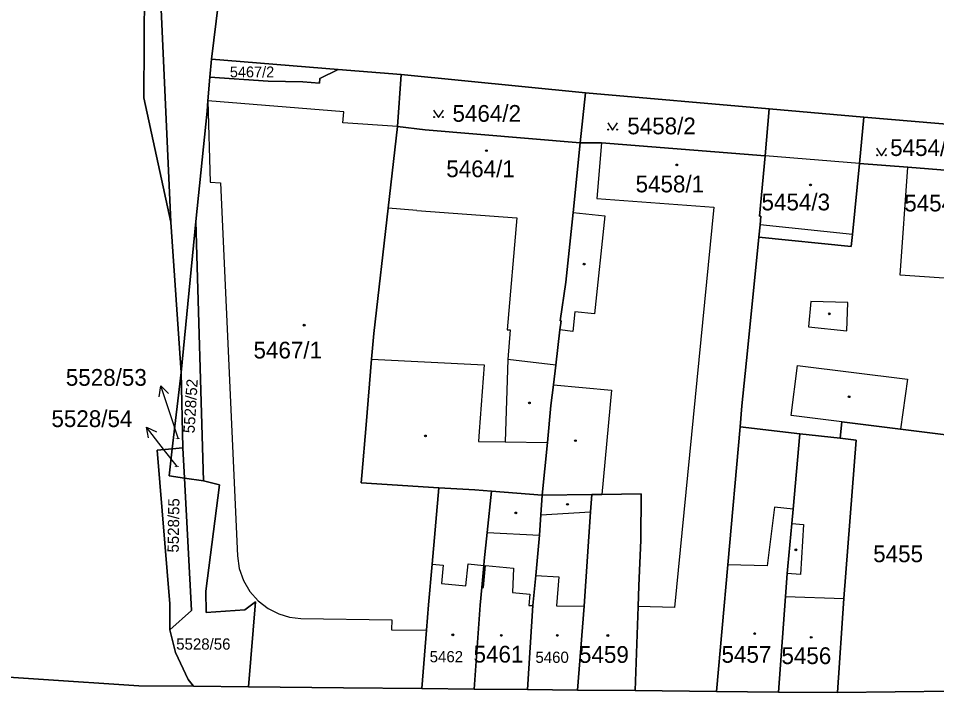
# Model space of a CAD drawing. Extents: x -596233 to -595156, y -1161235 to -1159375.
# Drawn here: x -595382.9 to -595289.7, y -1161023.5 to -1160955.1 of the extents above; entities that cross this region are included whole.
import ezdxf

# ---------------------------------------------------------------- set-up
doc = ezdxf.new("R2010")
doc.units = 0
for name, color, linetype in [('KN_CAR_KR', 7, 'Continuous'), ('KN_KULTURY', 7, 'Continuous'), ('KN_PARC_CIS_POM', 7, 'Continuous'), ('KN_PARC_CIS_POZ', 7, 'Continuous'), ('KN_PARC_CIS_STAV', 7, 'Continuous'), ('KN_PARC_PLOCHA', 7, 'Continuous'), ('PARC_C_SIPKA', 7, 'Continuous'), ('parcely_l', 7, 'Continuous')]:
    doc.layers.add(name, color=color, linetype=linetype)

msp = doc.modelspace()

# ---------------------------------------------------------------- linework, layer by layer
at = {"layer": 'KN_CAR_KR'}
for points in [[(-595349.86, -1160964.61), (-595363.64, -1160963.48)], [(-595363.64, -1160963.48), (-595363.43, -1160971.73)], [(-595349.95, -1160965.73), (-595349.86, -1160964.61)], [(-595344.42, -1160966.08), (-595349.95, -1160965.73)], [(-595323.71, -1160967.76), (-595324.18, -1160973.38)], [(-595297.54, -1160969.84), (-595307.11, -1160969.08)], [(-595293.39, -1160981.16), (-595292.63, -1160970.23)], [(-595363.43, -1160971.73), (-595362.37, -1160971.81)], [(-595362.37, -1160971.81), (-595360.64, -1161009.65)], [(-595324.18, -1160973.38), (-595312.31, -1160974.26)], [(-595342.45, -1160974.6), (-595345.34, -1160974.38)], [(-595342.45, -1160974.6), (-595332.31, -1160975.36)], [(-595326.59, -1160974.81), (-595323.36, -1160975.14)], [(-595312.31, -1160974.26), (-595316.29, -1161014.89)], [(-595332.31, -1160975.36), (-595333.26, -1160986.71)], [(-595323.36, -1160975.14), (-595324.4, -1160985.11)], [(-595298.25, -1160977.04), (-595307.62, -1160976.07)], [(-595286.98, -1160981.61), (-595293.39, -1160981.16)], [(-595302.45, -1160983.84), (-595302.71, -1160986.42)], [(-595298.71, -1160983.95), (-595302.45, -1160983.84)], [(-595298.8, -1160986.81), (-595298.71, -1160983.95)], [(-595326.42, -1160984.9), (-595326.63, -1160986.89)], [(-595324.4, -1160985.11), (-595326.42, -1160984.9)], [(-595333.26, -1160986.71), (-595332.97, -1160986.73)], [(-595332.97, -1160986.73), (-595333.22, -1160989.74)], [(-595326.63, -1160986.89), (-595327.92, -1160986.73)], [(-595302.71, -1160986.42), (-595298.8, -1160986.81)], [(-595347.05, -1160989.69), (-595335.6, -1160990.28)], [(-595333.22, -1160989.74), (-595333.49, -1160998.09)], [(-595328.35, -1160990.32), (-595333.22, -1160989.74)], [(-595335.6, -1160990.28), (-595336.11, -1160997.05)], [(-595304.46, -1160995.42), (-595303.83, -1160990.35)], [(-595303.83, -1160990.35), (-595292.67, -1160991.74)], [(-595328.59, -1160992.31), (-595322.7, -1160992.86)], [(-595292.67, -1160991.74), (-595293.35, -1160996.81)], [(-595322.7, -1160992.86), (-595323.68, -1161003.42)], [(-595299.33, -1160996.06), (-595304.46, -1160995.42)], [(-595336.11, -1160997.05), (-595336.19, -1160998.06)], [(-595336.19, -1160998.06), (-595333.49, -1160998.09)], [(-595333.49, -1160998.09), (-595329.19, -1160998.15)], [(-595306.15, -1161004.72), (-595306.9, -1161010.66)], [(-595304.27, -1161004.93), (-595306.15, -1161004.72)], [(-595329.86, -1161005.5), (-595324.82, -1161005.18)], [(-595304.4, -1161006.38), (-595303.21, -1161006.49)], [(-595303.21, -1161006.49), (-595303.52, -1161011.56)], [(-595335.3, -1161007.3), (-595330, -1161007.55)], [(-595360.64, -1161009.65), (-595360.47, -1161010.93)], [(-595360.47, -1161010.93), (-595360.04, -1161012.15)], [(-595340.9, -1161010.5), (-595339.76, -1161010.6)], [(-595339.76, -1161010.6), (-595339.94, -1161012.46)], [(-595337.46, -1161012.71), (-595337.23, -1161010.48)], [(-595337.23, -1161010.48), (-595335.64, -1161010.64)], [(-595335.69, -1161012.87), (-595335.49, -1161010.65)], [(-595335.49, -1161010.65), (-595332.65, -1161010.9)], [(-595332.65, -1161010.9), (-595332.74, -1161013.39)], [(-595306.9, -1161010.66), (-595310.88, -1161010.57)], [(-595360.04, -1161012.15), (-595359.39, -1161013.27)], [(-595330.38, -1161011.66), (-595328.03, -1161011.8)], [(-595328.03, -1161011.8), (-595328.28, -1161014.73)], [(-595303.52, -1161011.56), (-595304.85, -1161011.46)], [(-595339.94, -1161012.46), (-595337.46, -1161012.71)], [(-595335.84, -1161012.86), (-595335.69, -1161012.87)], [(-595359.39, -1161013.27), (-595358.53, -1161014.24)], [(-595332.74, -1161013.39), (-595330.96, -1161013.55)], [(-595330.96, -1161013.55), (-595331.07, -1161014.71)], [(-595305.02, -1161013.8), (-595299.1, -1161013.98)], [(-595358.53, -1161014.24), (-595357.54, -1161014.99)], [(-595331.07, -1161014.71), (-595330.67, -1161014.71)], [(-595328.28, -1161014.73), (-595325.47, -1161014.75)], [(-595316.29, -1161014.89), (-595319.98, -1161014.8)], [(-595357.54, -1161014.99), (-595356.43, -1161015.55)], [(-595356.43, -1161015.55), (-595355.35, -1161015.87)], [(-595355.35, -1161015.87), (-595354.22, -1161016)], [(-595354.22, -1161016), (-595344.99, -1161016.14)], [(-595344.99, -1161016.14), (-595345, -1161017.17)], [(-595345, -1161017.17), (-595341.46, -1161017.21)]]:
    msp.add_lwpolyline(points, dxfattribs=at)
at = {"layer": 'KN_KULTURY'}
for points in [[(-595340.7418, -1160964.4316), (-595340.2418, -1160965.1816), (-595339.7418, -1160964.4316)], [(-595323.0718, -1160965.7016), (-595322.5718, -1160966.4516), (-595322.0718, -1160965.7016)], [(-595295.7918, -1160968.3016), (-595295.2918, -1160969.0516), (-595294.7918, -1160968.3016)]]:
    msp.add_lwpolyline(points, dxfattribs=at)
for centre, radius in [((-595340.692, -1160965.1314), 0.05), ((-595339.7926, -1160965.1314), 0.05), ((-595323.022, -1160966.4014), 0.05), ((-595322.1226, -1160966.4014), 0.05), ((-595335.38, -1160968.54), 0.09), ((-595335.38, -1160968.54), 0.0398), ((-595295.742, -1160969.0014), 0.05), ((-595294.8426, -1160969.0014), 0.05), ((-595316.07, -1160969.99), 0.09), ((-595316.07, -1160969.99), 0.0398), ((-595302.5, -1160972.02), 0.09), ((-595302.5, -1160972.02), 0.0398), ((-595325.46, -1160980.05), 0.09), ((-595325.46, -1160980.05), 0.0398), ((-595300.59, -1160985.1), 0.09), ((-595300.59, -1160985.1), 0.0398), ((-595353.88, -1160986.25), 0.09), ((-595353.88, -1160986.25), 0.0398), ((-595298.58, -1160993.51), 0.09), ((-595298.58, -1160993.51), 0.0398), ((-595331.02, -1160994.14), 0.09), ((-595331.02, -1160994.14), 0.0398), ((-595341.57, -1160997.49), 0.09), ((-595341.57, -1160997.49), 0.0398), ((-595326.35, -1160997.97), 0.09), ((-595326.35, -1160997.97), 0.0398), ((-595327.16, -1161004.43), 0.09), ((-595327.16, -1161004.43), 0.0398), ((-595332.41, -1161005.3), 0.09), ((-595332.41, -1161005.3), 0.0398), ((-595303.98, -1161009.05), 0.09), ((-595303.98, -1161009.05), 0.0398), ((-595338.79, -1161017.67), 0.09), ((-595338.79, -1161017.67), 0.0398), ((-595333.87, -1161017.73), 0.09), ((-595333.87, -1161017.73), 0.0398), ((-595328.19, -1161017.73), 0.09), ((-595328.19, -1161017.73), 0.0398), ((-595323.06, -1161017.74), 0.09), ((-595323.06, -1161017.74), 0.0398), ((-595308.16, -1161017.55), 0.09), ((-595308.16, -1161017.55), 0.0398), ((-595302.42, -1161017.93), 0.09), ((-595302.42, -1161017.93), 0.0398)]:
    msp.add_circle(centre, radius, dxfattribs=at)
at = {"layer": 'KN_PARC_PLOCHA'}
for points in [[(-595371.43, -1160857.09), (-595372.27, -1160895.33), (-595372.32, -1160913.17), (-595370.09, -1160952.04), (-595370.13, -1160963.17), (-595367.4, -1160975.81), (-595366.36, -1160991.06), (-595367.26, -1160998.81), (-595368.78, -1160998.95), (-595367.51, -1161014.53), (-595367.52, -1161017.18), (-595366.94, -1161019.47), (-595365.64, -1161022.19), (-595365.09, -1161022.89), (-595370.64, -1161022.84), (-595391.04, -1161021.51)], [(-595361.2, -1160942.4), (-595363.29, -1160959.24), (-595363.44, -1160961.09), (-595363.64, -1160963.48), (-595363.73, -1160964.54), (-595364.86, -1160975.73), (-595366.36, -1160991.06), (-595367.4, -1160975.81), (-595368.96, -1160941.49)], [(-595282.26, -1160966.4), (-595297.07, -1160965.13), (-595306.69, -1160964.3), (-595325.34, -1160962.67), (-595344.02, -1160960.82), (-595350.42, -1160960.3), (-595363.29, -1160959.24), (-595361.2, -1160942.4), (-595351.74, -1160943.25), (-595342.33, -1160944.1), (-595332.7, -1160944.99), (-595323.25, -1160945.84), (-595304.61, -1160947.5), (-595299.06, -1160948), (-595293.57, -1160948.51), (-595281.31, -1160949.53)], [(-595391.04, -1161021.51), (-595370.64, -1161022.84), (-595365.09, -1161022.89), (-595359.52, -1161022.95), (-595349.88, -1161023.05), (-595341.92, -1161023.12), (-595336.64, -1161023.18), (-595331.22, -1161023.23), (-595326.15, -1161023.28), (-595320.28, -1161023.34), (-595312.02, -1161023.42), (-595305.73, -1161023.48), (-595299.76, -1161023.54), (-595288.06, -1161023.38)]]:
    msp.add_lwpolyline(points, dxfattribs=at)
for points in [[(-595367.93, -1160857.36), (-595367.97, -1160868.88), (-595369.03, -1160868.8), (-595369.03, -1160872.14), (-595367.9, -1160872.17), (-595368.99, -1160938.62), (-595368.96, -1160941.49), (-595367.4, -1160975.81), (-595370.13, -1160963.17), (-595370.09, -1160952.04), (-595372.32, -1160913.17), (-595372.27, -1160895.33), (-595371.43, -1160857.09)], [(-595350.42, -1160960.3), (-595352.29, -1160961.22), (-595352.31, -1160961.69), (-595354.02, -1160961.56), (-595357.54, -1160961.49), (-595363.44, -1160961.09), (-595363.29, -1160959.24)], [(-595344.02, -1160960.82), (-595344.42, -1160966.08), (-595345.34, -1160974.38), (-595346.8, -1160987.11), (-595347.05, -1160989.69), (-595347.6, -1160996.36), (-595348.04, -1161001.51), (-595348.1, -1161002.26), (-595340.22, -1161002.75), (-595340.9, -1161010.5), (-595341.26, -1161014.62), (-595341.46, -1161017.21), (-595341.92, -1161023.12), (-595349.88, -1161023.05), (-595359.52, -1161022.95), (-595358.81, -1161014.34), (-595359.89, -1161015.15), (-595363.81, -1161015.4), (-595363.85, -1161013.25), (-595362.47, -1161002.46), (-595364.08, -1161002.06), (-595364.86, -1160975.73), (-595363.73, -1160964.54), (-595363.64, -1160963.48), (-595363.44, -1160961.09), (-595357.54, -1160961.49), (-595354.02, -1160961.56), (-595352.31, -1160961.69), (-595352.29, -1160961.22), (-595350.42, -1160960.3)], [(-595325.34, -1160962.67), (-595325.87, -1160967.74), (-595341.59, -1160966.42), (-595344.42, -1160966.08), (-595344.02, -1160960.82)], [(-595306.69, -1160964.3), (-595307.11, -1160969.08), (-595323.71, -1160967.76), (-595325.87, -1160967.74), (-595325.34, -1160962.67)], [(-595297.07, -1160965.13), (-595297.54, -1160969.84), (-595298.25, -1160977.04), (-595298.37, -1160978.25), (-595307.74, -1160977.32), (-595307.62, -1160976.07), (-595307.53, -1160975.2), (-595307.68, -1160975.19), (-595307.11, -1160969.08), (-595306.69, -1160964.3)], [(-595282.26, -1160966.4), (-595282.97, -1160971), (-595292.63, -1160970.23), (-595297.54, -1160969.84), (-595297.07, -1160965.13)], [(-595325.87, -1160967.74), (-595326.59, -1160974.81), (-595327.32, -1160981.89), (-595327.91, -1160985.82), (-595327.81, -1160985.82), (-595327.92, -1160986.73), (-595328.35, -1160990.32), (-595328.59, -1160992.31), (-595328.84, -1160994.39), (-595329.19, -1160998.15), (-595329.72, -1161003.5), (-595334.87, -1161003.1), (-595336.57, -1161002.97), (-595340.22, -1161002.75), (-595348.1, -1161002.26), (-595348.04, -1161001.51), (-595347.6, -1160996.36), (-595347.05, -1160989.69), (-595346.8, -1160987.11), (-595345.34, -1160974.38), (-595344.42, -1160966.08), (-595341.59, -1160966.42)], [(-595307.11, -1160969.08), (-595307.68, -1160975.19), (-595307.53, -1160975.2), (-595307.62, -1160976.07), (-595307.74, -1160977.32), (-595308.88, -1160988.85), (-595309.45, -1160994.43), (-595309.64, -1160996.57), (-595310.88, -1161010.57), (-595312.02, -1161023.42), (-595320.28, -1161023.34), (-595319.98, -1161014.8), (-595319.9, -1161012.69), (-595319.73, -1161008.07), (-595319.68, -1161003.36), (-595323.68, -1161003.42), (-595324.7, -1161003.43), (-595329.72, -1161003.5), (-595329.19, -1160998.15), (-595328.84, -1160994.39), (-595328.59, -1160992.31), (-595328.35, -1160990.32), (-595327.92, -1160986.73), (-595327.81, -1160985.82), (-595327.91, -1160985.82), (-595327.32, -1160981.89), (-595326.59, -1160974.81), (-595325.87, -1160967.74), (-595323.71, -1160967.76)], [(-595282.97, -1160971), (-595283.95, -1160980.68), (-595284.15, -1160982.75), (-595284.18, -1160983.15), (-595284.53, -1160986.78), (-595285.14, -1160991.59), (-595285.71, -1160996.95), (-595285.8, -1160997.75), (-595293.35, -1160996.81), (-595299.33, -1160996.06), (-595299.5, -1160997.73), (-595303.59, -1160997.26), (-595309.64, -1160996.57), (-595309.45, -1160994.43), (-595308.88, -1160988.85), (-595307.74, -1160977.32), (-595298.37, -1160978.25), (-595298.25, -1160977.04), (-595297.54, -1160969.84), (-595292.63, -1160970.23)], [(-595364.08, -1161002.06), (-595366.02, -1161001.77), (-595366.18, -1160998.71), (-595366.36, -1160991.06), (-595364.86, -1160975.73)], [(-595366.18, -1160998.71), (-595367.26, -1160998.81), (-595366.36, -1160991.06)], [(-595285.8, -1160997.75), (-595286.74, -1161006.52), (-595286.9, -1161008.01), (-595287.53, -1161013.73), (-595288.06, -1161013.73), (-595288.06, -1161023.38), (-595299.76, -1161023.54), (-595299.1, -1161013.98), (-595297.85, -1160997.92), (-595299.5, -1160997.73), (-595299.33, -1160996.06), (-595293.35, -1160996.81)], [(-595303.59, -1160997.26), (-595304.27, -1161004.93), (-595304.4, -1161006.38), (-595304.79, -1161010.71), (-595304.85, -1161011.46), (-595305.02, -1161013.8), (-595305.73, -1161023.48), (-595312.02, -1161023.42), (-595310.88, -1161010.57), (-595309.64, -1160996.57)], [(-595299.5, -1160997.73), (-595297.85, -1160997.92), (-595299.1, -1161013.98), (-595299.76, -1161023.54), (-595305.73, -1161023.48), (-595305.02, -1161013.8), (-595304.85, -1161011.46), (-595304.79, -1161010.71), (-595304.4, -1161006.38), (-595304.27, -1161004.93), (-595303.59, -1160997.26)], [(-595366.02, -1161001.77), (-595365.32, -1161015.19), (-595367.52, -1161017.18), (-595367.51, -1161014.53), (-595368.78, -1160998.95), (-595367.26, -1160998.81), (-595367.58, -1161001.55)], [(-595366.02, -1161001.77), (-595367.58, -1161001.55), (-595367.26, -1160998.81), (-595366.18, -1160998.71)], [(-595364.08, -1161002.06), (-595362.47, -1161002.46), (-595363.85, -1161013.25), (-595363.81, -1161015.4), (-595359.89, -1161015.15), (-595358.81, -1161014.34), (-595359.52, -1161022.95), (-595365.09, -1161022.89), (-595365.64, -1161022.19), (-595366.94, -1161019.47), (-595367.52, -1161017.18), (-595365.32, -1161015.19), (-595366.02, -1161001.77)], [(-595334.87, -1161003.1), (-595335.3, -1161007.3), (-595335.6, -1161010.17), (-595335.64, -1161010.64), (-595335.84, -1161012.86), (-595336, -1161014.67), (-595336.64, -1161023.18), (-595341.92, -1161023.12), (-595341.46, -1161017.21), (-595341.26, -1161014.62), (-595340.9, -1161010.5), (-595340.22, -1161002.75), (-595336.57, -1161002.97)], [(-595329.72, -1161003.5), (-595329.86, -1161005.5), (-595330, -1161007.55), (-595330.38, -1161011.66), (-595330.67, -1161014.71), (-595331.22, -1161023.23), (-595336.64, -1161023.18), (-595336, -1161014.67), (-595335.84, -1161012.86), (-595335.64, -1161010.64), (-595335.6, -1161010.17), (-595335.3, -1161007.3), (-595334.87, -1161003.1)], [(-595326.15, -1161023.28), (-595331.22, -1161023.23), (-595330.67, -1161014.71), (-595330.38, -1161011.66), (-595330, -1161007.55), (-595329.86, -1161005.5), (-595329.72, -1161003.5), (-595324.7, -1161003.43), (-595324.82, -1161005.18), (-595325.47, -1161014.75)], [(-595320.28, -1161023.34), (-595326.15, -1161023.28), (-595325.47, -1161014.75), (-595324.82, -1161005.18), (-595324.7, -1161003.43), (-595323.68, -1161003.42), (-595319.68, -1161003.36), (-595319.73, -1161008.07), (-595319.9, -1161012.69), (-595319.98, -1161014.8)]]:
    msp.add_lwpolyline(points, close=True, dxfattribs=at)
at = {"layer": 'PARC_C_SIPKA'}
for points in [[(-595368.58, -1160993.5065), (-595368.4176, -1160992.4003), (-595367.6301, -1160993.1939)], [(-595366.64, -1160997.81), (-595367.48, -1160995.25), (-595368.4176, -1160992.4003)], [(-595369.6626, -1160997.6883), (-595369.8818, -1160996.5919), (-595368.8732, -1160997.0743)], [(-595366.73, -1161000.64), (-595368.04, -1160998.96), (-595369.8818, -1160996.5919)]]:
    msp.add_lwpolyline(points, dxfattribs=at)
at = {"layer": 'parcely_l'}
for points in [[(-595371.43, -1160857.09), (-595372.27, -1160895.33), (-595372.32, -1160913.17), (-595370.09, -1160952.04), (-595370.13, -1160963.17), (-595367.4, -1160975.81)], [(-595367.9, -1160872.17), (-595368.99, -1160938.62), (-595368.96, -1160941.49), (-595367.4, -1160975.81)], [(-595363.29, -1160959.24), (-595361.2, -1160942.4)], [(-595363.44, -1160961.09), (-595363.29, -1160959.24)], [(-595363.29, -1160959.24), (-595350.42, -1160960.3)], [(-595350.42, -1160960.3), (-595352.29, -1160961.22), (-595352.31, -1160961.69), (-595354.02, -1160961.56), (-595357.54, -1160961.49), (-595363.44, -1160961.09)], [(-595344.02, -1160960.82), (-595350.42, -1160960.3)], [(-595344.02, -1160960.82), (-595344.42, -1160966.08)], [(-595325.34, -1160962.67), (-595344.02, -1160960.82)], [(-595364.86, -1160975.73), (-595363.73, -1160964.54), (-595363.64, -1160963.48), (-595363.44, -1160961.09)], [(-595325.87, -1160967.74), (-595325.34, -1160962.67)], [(-595325.34, -1160962.67), (-595306.69, -1160964.3)], [(-595307.11, -1160969.08), (-595306.69, -1160964.3)], [(-595306.69, -1160964.3), (-595297.07, -1160965.13)], [(-595297.07, -1160965.13), (-595297.54, -1160969.84)], [(-595297.07, -1160965.13), (-595282.26, -1160966.4)], [(-595340.22, -1161002.75), (-595348.1, -1161002.26), (-595348.04, -1161001.51), (-595347.6, -1160996.36), (-595347.05, -1160989.69), (-595346.8, -1160987.11), (-595345.34, -1160974.38), (-595344.42, -1160966.08)], [(-595344.42, -1160966.08), (-595341.59, -1160966.42), (-595325.87, -1160967.74)], [(-595329.72, -1161003.5), (-595329.19, -1160998.15), (-595328.84, -1160994.39), (-595328.59, -1160992.31), (-595328.35, -1160990.32), (-595327.92, -1160986.73), (-595327.81, -1160985.82), (-595327.91, -1160985.82), (-595327.32, -1160981.89), (-595326.59, -1160974.81), (-595325.87, -1160967.74)], [(-595325.87, -1160967.74), (-595323.71, -1160967.76), (-595307.11, -1160969.08)], [(-595307.11, -1160969.08), (-595307.68, -1160975.19), (-595307.53, -1160975.2), (-595307.62, -1160976.07), (-595307.74, -1160977.32)], [(-595297.54, -1160969.84), (-595298.25, -1160977.04), (-595298.37, -1160978.25), (-595307.74, -1160977.32)], [(-595297.54, -1160969.84), (-595292.63, -1160970.23), (-595282.97, -1160971)], [(-595367.4, -1160975.81), (-595366.36, -1160991.06)], [(-595366.36, -1160991.06), (-595364.86, -1160975.73)], [(-595364.86, -1160975.73), (-595364.08, -1161002.06)], [(-595307.74, -1160977.32), (-595308.88, -1160988.85), (-595309.45, -1160994.43), (-595309.64, -1160996.57)], [(-595366.36, -1160991.06), (-595367.26, -1160998.81)], [(-595366.18, -1160998.71), (-595366.36, -1160991.06)], [(-595285.8, -1160997.75), (-595293.35, -1160996.81), (-595299.33, -1160996.06), (-595299.5, -1160997.73)], [(-595309.64, -1160996.57), (-595310.88, -1161010.57), (-595312.02, -1161023.42)], [(-595303.59, -1160997.26), (-595309.64, -1160996.57)], [(-595305.73, -1161023.48), (-595305.02, -1161013.8), (-595304.85, -1161011.46), (-595304.79, -1161010.71), (-595304.4, -1161006.38), (-595304.27, -1161004.93), (-595303.59, -1160997.26)], [(-595299.5, -1160997.73), (-595303.59, -1160997.26)], [(-595299.76, -1161023.54), (-595299.1, -1161013.98), (-595297.85, -1160997.92), (-595299.5, -1160997.73)], [(-595367.26, -1160998.81), (-595368.78, -1160998.95), (-595367.51, -1161014.53), (-595367.52, -1161017.18)], [(-595366.02, -1161001.77), (-595367.58, -1161001.55), (-595367.26, -1160998.81)], [(-595367.26, -1160998.81), (-595366.18, -1160998.71)], [(-595366.18, -1160998.71), (-595366.02, -1161001.77)], [(-595366.02, -1161001.77), (-595365.32, -1161015.19), (-595367.52, -1161017.18)], [(-595364.08, -1161002.06), (-595366.02, -1161001.77)], [(-595359.52, -1161022.95), (-595358.81, -1161014.34), (-595359.89, -1161015.15), (-595363.81, -1161015.4), (-595363.85, -1161013.25), (-595362.47, -1161002.46), (-595364.08, -1161002.06)], [(-595341.92, -1161023.12), (-595341.46, -1161017.21), (-595341.26, -1161014.62), (-595340.9, -1161010.5), (-595340.22, -1161002.75)], [(-595340.22, -1161002.75), (-595336.57, -1161002.97), (-595334.87, -1161003.1)], [(-595336.64, -1161023.18), (-595336, -1161014.67), (-595335.84, -1161012.86), (-595335.64, -1161010.64), (-595335.6, -1161010.17), (-595335.3, -1161007.3), (-595334.87, -1161003.1)], [(-595334.87, -1161003.1), (-595329.72, -1161003.5)], [(-595329.72, -1161003.5), (-595329.86, -1161005.5), (-595330, -1161007.55), (-595330.38, -1161011.66), (-595330.67, -1161014.71), (-595331.22, -1161023.23)], [(-595324.7, -1161003.43), (-595329.72, -1161003.5)], [(-595326.15, -1161023.28), (-595325.47, -1161014.75), (-595324.82, -1161005.18), (-595324.7, -1161003.43)], [(-595320.28, -1161023.34), (-595319.98, -1161014.8), (-595319.9, -1161012.69), (-595319.73, -1161008.07), (-595319.68, -1161003.36), (-595323.68, -1161003.42), (-595324.7, -1161003.43)], [(-595367.52, -1161017.18), (-595366.94, -1161019.47), (-595365.64, -1161022.19), (-595365.09, -1161022.89)], [(-595365.09, -1161022.89), (-595370.64, -1161022.84), (-595391.04, -1161021.51), (-595402.23, -1161019.79)], [(-595365.09, -1161022.89), (-595359.52, -1161022.95)], [(-595359.52, -1161022.95), (-595349.88, -1161023.05), (-595341.92, -1161023.12)], [(-595341.92, -1161023.12), (-595336.64, -1161023.18)], [(-595331.22, -1161023.23), (-595336.64, -1161023.18)], [(-595326.15, -1161023.28), (-595331.22, -1161023.23)], [(-595320.28, -1161023.34), (-595326.15, -1161023.28)], [(-595312.02, -1161023.42), (-595320.28, -1161023.34)], [(-595312.02, -1161023.42), (-595305.73, -1161023.48)], [(-595305.73, -1161023.48), (-595299.76, -1161023.54)], [(-595299.76, -1161023.54), (-595288.06, -1161023.38)]]:
    msp.add_lwpolyline(points, dxfattribs=at)

# ---------------------------------------------------------------- texts
at = {"layer": 'KN_PARC_CIS_POM'}
for s, p in [('5528/53', (-595366.9733, -1160997.81)), ('5528/54', (-595367.0633, -1161000.64))]:
    msp.add_text(s, height=0.1, dxfattribs=at).set_placement(p)
at = {"layer": 'KN_PARC_CIS_POZ'}
for s, height, p in [('5467/2', 1.1, (-595361.4166, -1160961.1)), ('5464/2', 1.7, (-595338.8266, -1160965.61)), ('5458/2', 1.7, (-595321.0866, -1160966.88)), ('5454/2', 1.7, (-595294.4166, -1160969.08)), ('5528/53', 1.7, (-595378.0616, -1160992.4)), ('5528/54', 1.7, (-595379.5216, -1160996.59)), ('5455', 1.7, (-595296.1366, -1161010.3)), ('5528/56', 1.14, (-595366.86, -1161019.18))]:
    msp.add_text(s, height=height, dxfattribs=at).set_placement(p)
for s, rotation, p in [('5528/52', 86.519869, (-595365.0007, -1160997.243)), ('5528/55', 89.106801, (-595366.6092, -1161009.3295))]:
    msp.add_text(s, height=1.14, rotation=rotation, dxfattribs=at).set_placement(p)
at = {"layer": 'KN_PARC_CIS_STAV'}
for s, height, p in [('5464/1', 1.7, (-595339.4566, -1160971.23)), ('5458/1', 1.7, (-595320.2466, -1160972.77)), ('5454/3', 1.7, (-595307.4666, -1160974.6)), ('5454/1', 1.7, (-595292.9866, -1160974.71)), ('5467/1', 1.7, (-595359.0166, -1160989.63)), ('5462', 1.14, (-595341.14, -1161020.46)), ('5461', 1.7, (-595336.6866, -1161020.49)), ('5460', 1.14, (-595330.41, -1161020.52)), ('5459', 1.7, (-595325.9866, -1161020.52)), ('5457', 1.7, (-595311.5266, -1161020.51)), ('5456', 1.7, (-595305.4466, -1161020.64))]:
    msp.add_text(s, height=height, dxfattribs=at).set_placement(p)

doc.saveas('drawing.dxf')
